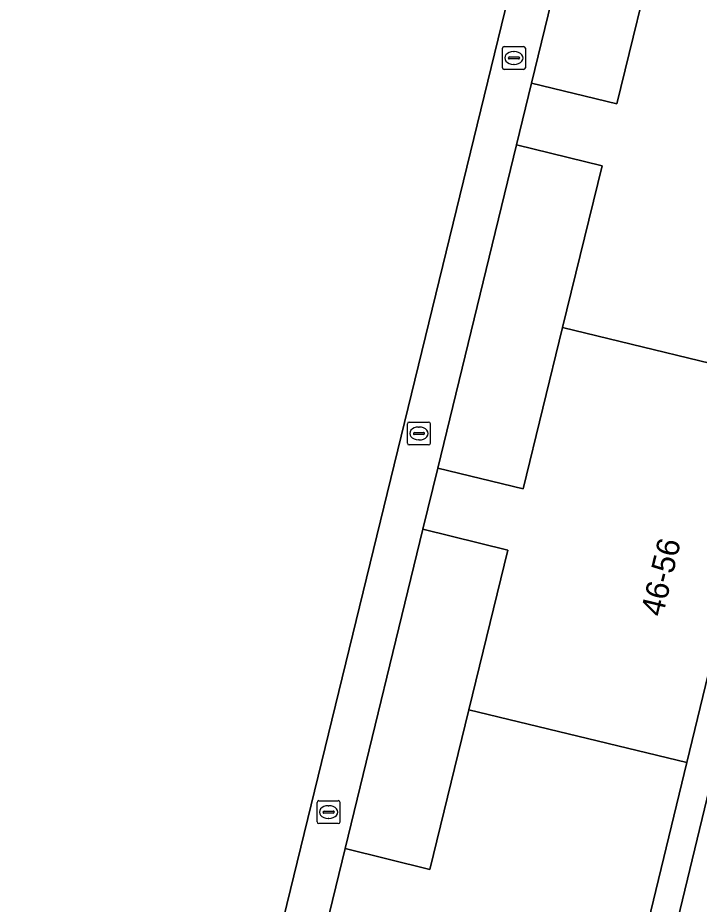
# Model space of a CAD drawing. Extents: x 162803 to 163818, y 381639 to 382475.
# Drawn here: x 163048.82 to 163078.66, y 382258.67 to 382297.45 of the extents above; entities that cross this region are included whole.
import ezdxf

# ---------------------------------------------------------------- set-up
doc = ezdxf.new("R2010")
doc.units = 0
for name, color, linetype in [('IMGEO_Erf', 7, 'Continuous'), ('IMGEO_Pand', 7, 'Continuous'), ('IMGEO_Pand_nummerreeks', 7, 'Continuous'), ('IMGEO_Rioolput', 7, 'Continuous'), ('IMGEO_Voetpad_open', 7, 'Continuous')]:
    doc.layers.add(name, color=color, linetype=linetype)

msp = doc.modelspace()

# ---------------------------------------------------------------- linework, layer by layer
at = {"layer": 'IMGEO_Erf'}
msp.add_lwpolyline([(163048.239, 382218.67), (163052.52, 382217.651), (163052.587, 382217.933), (163056.662, 382216.932), (163057.383, 382219.931), (163058.384, 382224.091), (163054.451, 382225.06), (163052.509, 382225.538), (163058.483, 382250), (163071.966, 382305.208), (163049.551, 382310.636), (163046.613, 382311.37)], dxfattribs=at)
for points in [[(163076.842, 382301.026), (163077.602, 382303.874), (163073.795, 382304.774), (163071.315, 382294.597), (163075.048, 382293.685)], [(163074.4, 382290.976), (163070.655, 382291.891), (163067.21, 382277.754), (163070.947, 382276.84), (163072.673, 382283.908)], [(163070.273, 382274.165), (163066.557, 382275.073), (163063.152, 382261.102), (163066.861, 382260.195), (163068.567, 382267.18)]]:
    msp.add_lwpolyline(points, close=True, dxfattribs=at)
at = {"layer": 'IMGEO_Pand'}
for points in [[(163072.673, 382283.908), (163082.175, 382281.603), (163086.324, 382298.706), (163086.227, 382298.73), (163084.297, 382299.201), (163084.377, 382299.528), (163083.02, 382299.859), (163082.941, 382299.537), (163076.842, 382301.026), (163075.048, 382293.685), (163071.315, 382294.597), (163070.655, 382291.891), (163074.4, 382290.976)], [(163078.114, 382264.863), (163082.175, 382281.603), (163072.673, 382283.908), (163070.947, 382276.84), (163067.21, 382277.754), (163066.557, 382275.073), (163070.273, 382274.165), (163068.567, 382267.18)], [(163078.114, 382264.863), (163068.567, 382267.18), (163066.861, 382260.195), (163063.152, 382261.102), (163062.469, 382258.3), (163066.201, 382257.388), (163064.45, 382250), (163073.948, 382247.695), (163074.508, 382250)]]:
    msp.add_lwpolyline(points, close=True, dxfattribs=at)
at = {"layer": 'IMGEO_Rioolput'}
for p, q in [((163070.042, 382295.267), (163070.042, 382296.119)), ((163070.117, 382296.193), (163070.969, 382296.193)), ((163071.043, 382296.119), (163071.043, 382295.267)), ((163070.301, 382295.687), (163070.301, 382295.699)), ((163070.344, 382295.736), (163070.742, 382295.736)), ((163070.53, 382295.973), (163070.555, 382295.973)), ((163070.785, 382295.699), (163070.785, 382295.687)), ((163070.739, 382295.65), (163070.341, 382295.65)), ((163070.553, 382295.413), (163070.528, 382295.413)), ((163070.969, 382295.193), (163070.117, 382295.193)), ((163065.883, 382278.838), (163065.883, 382279.69)), ((163065.958, 382279.764), (163066.81, 382279.764)), ((163066.371, 382279.544), (163066.396, 382279.544)), ((163066.884, 382279.69), (163066.884, 382278.838)), ((163066.142, 382279.258), (163066.142, 382279.27)), ((163066.58, 382279.221), (163066.182, 382279.221)), ((163066.185, 382279.307), (163066.583, 382279.307)), ((163066.626, 382279.27), (163066.626, 382279.258)), ((163066.81, 382278.764), (163065.958, 382278.764)), ((163066.394, 382278.984), (163066.369, 382278.984)), ((163061.929, 382262.274), (163061.929, 382263.126)), ((163062.004, 382263.2), (163062.856, 382263.2)), ((163062.93, 382263.126), (163062.93, 382262.274)), ((163062.231, 382262.743), (163062.629, 382262.743)), ((163062.417, 382262.98), (163062.442, 382262.98)), ((163062.188, 382262.694), (163062.188, 382262.706)), ((163062.626, 382262.657), (163062.228, 382262.657)), ((163062.44, 382262.42), (163062.415, 382262.42)), ((163062.672, 382262.706), (163062.672, 382262.694)), ((163062.856, 382262.2), (163062.004, 382262.2))]:
    msp.add_line(p, q, dxfattribs=at)
for points in [[(163070.042, 382295.267), (163070.042, 382296.119)], [(163070.117, 382296.193), (163070.969, 382296.193)], [(163071.043, 382296.119), (163071.043, 382295.267)], [(163070.969, 382295.193), (163070.117, 382295.193)], [(163065.883, 382278.838), (163065.883, 382279.69)], [(163065.958, 382279.764), (163066.81, 382279.764)], [(163066.884, 382279.69), (163066.884, 382278.838)], [(163066.81, 382278.764), (163065.958, 382278.764)], [(163061.929, 382262.274), (163061.929, 382263.126)], [(163062.004, 382263.2), (163062.856, 382263.2)], [(163062.93, 382263.126), (163062.93, 382262.274)], [(163062.856, 382262.2), (163062.004, 382262.2)]]:
    msp.add_lwpolyline(points, dxfattribs=at)
for centre, radius, start, end in [((163070.119, 382296.117), 0.0765, 91.552, 178.448), ((163070.119, 382296.117), 0.0765, 91.552, 178.448), ((163070.967, 382296.117), 0.0765, 1.552, 88.448), ((163070.967, 382296.117), 0.0765, 1.552, 88.448), ((163070.341, 382295.696), 0.0403, 85.8775, 175.7526), ((163070.746, 382295.698), 0.0386, 1.7309, 96.639), ((163070.338, 382295.686), 0.0366, 178.938, 274.7102), ((163070.742, 382295.693), 0.043, 264.8664, 352.4533), ((163070.119, 382295.269), 0.0765, 181.552, 268.448), ((163070.119, 382295.269), 0.0765, 181.552, 268.448), ((163070.967, 382295.269), 0.0765, 271.552, 358.448), ((163070.967, 382295.269), 0.0765, 271.552, 358.448), ((163065.96, 382279.688), 0.0765, 91.552, 178.448), ((163065.96, 382279.688), 0.0765, 91.552, 178.448), ((163066.808, 382279.688), 0.0765, 1.552, 88.448), ((163066.808, 382279.688), 0.0765, 1.552, 88.448), ((163066.182, 382279.267), 0.0403, 85.8775, 175.7526), ((163066.179, 382279.257), 0.0366, 178.938, 274.7102), ((163066.583, 382279.264), 0.043, 264.8664, 352.4533), ((163066.587, 382279.269), 0.0386, 1.7309, 96.639), ((163065.96, 382278.84), 0.0765, 181.552, 268.448), ((163065.96, 382278.84), 0.0765, 181.552, 268.448), ((163066.808, 382278.84), 0.0765, 271.552, 358.448), ((163066.808, 382278.84), 0.0765, 271.552, 358.448), ((163062.006, 382263.124), 0.0765, 91.552, 178.448), ((163062.006, 382263.124), 0.0765, 91.552, 178.448), ((163062.854, 382263.124), 0.0765, 1.552, 88.448), ((163062.854, 382263.124), 0.0765, 1.552, 88.448), ((163062.228, 382262.703), 0.0403, 85.8775, 175.7526), ((163062.633, 382262.705), 0.0386, 1.7309, 96.639), ((163062.225, 382262.693), 0.0366, 178.938, 274.7102), ((163062.629, 382262.7), 0.043, 264.8664, 352.4533), ((163062.006, 382262.276), 0.0765, 181.552, 268.448), ((163062.006, 382262.276), 0.0765, 181.552, 268.448), ((163062.854, 382262.276), 0.0765, 271.552, 358.448), ((163062.854, 382262.276), 0.0765, 271.552, 358.448)]:
    msp.add_arc(centre, radius, start, end, dxfattribs=at)
for centre, major_axis, ratio, start_param, end_param in [((163070.529, 382295.693), (-0.387, 0.002), 0.722429, 4.712389, 7.853982), ((163070.554, 382295.693), (-0.39, 0.002), 0.717154, 1.570796, 4.712389), ((163066.37, 382279.264), (-0.387, 0.002), 0.722429, 4.712389, 7.853982), ((163066.395, 382279.264), (-0.39, 0.002), 0.717154, 1.570796, 4.712389), ((163062.416, 382262.7), (-0.387, 0.002), 0.722429, 4.712389, 7.853982), ((163062.441, 382262.7), (-0.39, 0.002), 0.717154, 1.570796, 4.712389)]:
    msp.add_ellipse(centre, major_axis=major_axis, ratio=ratio, start_param=start_param, end_param=end_param, dxfattribs=at)
at = {"layer": 'IMGEO_Voetpad_open'}
for points in [[(163066.557, 382275.073), (163067.21, 382277.754), (163070.655, 382291.891), (163071.315, 382294.597), (163073.795, 382304.774), (163071.966, 382305.208), (163058.483, 382250), (163052.509, 382225.538), (163054.451, 382225.06), (163055.102, 382227.701), (163058.587, 382241.859), (163059.237, 382244.5), (163060.575, 382250), (163062.469, 382258.3), (163063.152, 382261.102)], [(163086.946, 382301.665), (163086.227, 382298.73), (163086.324, 382298.706), (163082.175, 382281.603), (163078.114, 382264.863), (163074.508, 382250), (163073.948, 382247.695), (163070.034, 382231.565), (163065.869, 382214.405), (163067.07, 382214.116), (163067.591, 382216.313), (163075.774, 382250), (163087.465, 382298.318), (163086.447, 382298.575), (163087.242, 382301.595)]]:
    msp.add_lwpolyline(points, close=True, dxfattribs=at)
msp.add_lwpolyline([(163089.872, 382300.961), (163087.242, 382301.595), (163086.447, 382298.575), (163087.465, 382298.318), (163075.774, 382250), (163067.591, 382216.313), (163067.07, 382214.116), (163066.453, 382212.54), (163065.195, 382207.154), (163065.124, 382206.864), (163069.755, 382205.884), (163070.225, 382207.754), (163070.948, 382210.415)], dxfattribs=at)

# ---------------------------------------------------------------- texts
at = {"layer": 'IMGEO_Pand_nummerreeks'}
msp.add_text('46-56', height=1, rotation=76.373, dxfattribs=at).set_placement((163077.05, 382271.209))

doc.saveas('drawing.dxf')
